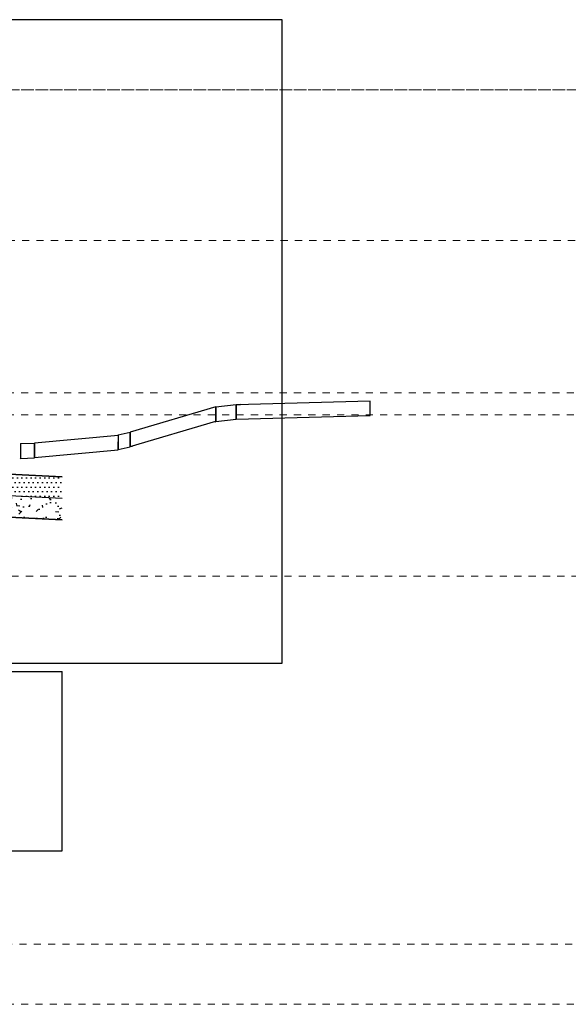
# Model space of a CAD drawing. Extents: x -805 to 3526, y -961 to 1039.
# Tile 472 of 473: x 2194 to 2201, y 28 to 42. Entities that reach past the tile are written whole.
import ezdxf

# ---------------------------------------------------------------- set-up
doc = ezdxf.new("R2010")
doc.units = 0
doc.linetypes.add('_Ebene_', pattern=[4, 2, -1, 0, -1])
doc.linetypes.add('VE22-087 - Bf_rvt-1-Schnitt 7$0$_Ebene_', pattern=[4, 2, -1, 0, -1])
for name, color, linetype, lineweight in [('A-FLOR-LEVL', 51, 'Continuous', 5), ('EB-2236S-FSS-LIN', 5, 'Continuous', 35), ('EB-2236S-FSS-SRA', 7, 'Continuous', 25), ('EB-2236S-PLANUM-LIN', 12, 'Continuous', 35), ('EB-2236S-PSS-LIN', 5, 'Continuous', 25), ('EB-2236S-PSS-SRA', 7, 'Continuous', 25), ('VE22-087 - Bf_rvt-1-Schnitt 7$0$A-FLOR-LEVL', 51, 'Continuous', 5)]:
    doc.layers.add(name, color=color, linetype=linetype, lineweight=lineweight)
for name, color, linetype in [('Schnitt 7', 251, 'Continuous'), ('TTK-Ablage', 7, 'Continuous'), ('TTK-P-Verm-ProVI', 112, 'Continuous'), ('Xref', 7, 'Continuous')]:
    doc.layers.add(name, color=color, linetype=linetype)

# ---------------------------------------------------------------- blocks, each defined once
blk = doc.blocks.new('Schnitt 7')
at = {"layer": 'A-FLOR-LEVL', "linetype": '_Ebene_'}
for p, q in [((-25583, 4421), (42997, 4421)), ((-25245, 2318), (42997, 2318)), ((-70193, -2353), (42997, -2353)), ((-37283, -7482), (42997, -7482))]:
    blk.add_line(p, q, dxfattribs=at)
at = {"layer": 'Schnitt 7', "linetype": '_Ebene_', "lineweight": 9}
blk.add_line((14254, 2318), (-26471, 2318), dxfattribs=at)
at = {"layer": 'Schnitt 7'}
for p, q in [((10053, 4), (8862, -350)), ((10336, 33), (10053, -2)), ((10053, -196), (10053, 4)), ((12203, 82), (10336, 32)), ((10336, 33), (10398, 37)), ((10398, 35), (10336, 32)), ((10336, -167), (10336, 33)), ((10336, 32), (10336, -168)), ((12203, 82), (12202, 84)), ((12203, -118), (12203, 82)), ((10053, -2), (10053, -202)), ((10336, -168), (12203, -118)), ((8862, -550), (10053, -196)), ((10042, -201), (10053, -196)), ((10053, -202), (10042, -208)), ((10053, -202), (10336, -167)), ((8691, -394), (7526, -503)), ((8684, -392), (8691, -390)), ((8862, -354), (8691, -390)), ((8691, -390), (8691, -590)), ((8862, -350), (8862, -550)), ((8862, -554), (8862, -354)), ((7330, -513), (7333, -514)), ((7526, -506), (7333, -514)), ((7333, -514), (7333, -714)), ((7526, -503), (7526, -506)), ((7526, -506), (7526, -703)), ((7526, -706), (7526, -506)), ((8691, -594), (8691, -483)), ((8862, -550), (8893, -543)), ((8893, -547), (8862, -554)), ((7526, -703), (8691, -594)), ((8691, -590), (8862, -554)), ((7333, -714), (7330, -713)), ((7333, -714), (7526, -706)), ((7561, -703), (7526, -706))]:
    blk.add_line(p, q, dxfattribs=at)
at = {"layer": 'VE22-087 - Bf_rvt-1-Schnitt 7$0$A-FLOR-LEVL', "linetype": 'VE22-087 - Bf_rvt-1-Schnitt 7$0$_Ebene_', "lineweight": 9}
for p, q in [((-83660, 4421), (42997, 4421)), ((-83660, 198), (42997, 198)), ((-83660, -107), (42997, -107)), ((-83660, -8319), (42997, -8319))]:
    blk.add_line(p, q, dxfattribs=at)
blk = doc.blocks.new('Schnitt 20.504')
at = {"layer": 'EB-2236S-FSS-SRA'}
h = blk.add_hatch(dxfattribs=at)
h.set_pattern_fill('AR-CONC', color=256, scale=0.002, style=0)
h.set_pattern_definition([(50, (-2571758.93646, -5729549.42847), (0.364369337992, -0.031878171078), [0.0381, -0.4191]), (355, (-2571758.93646, -5729549.42847), (-0.07048684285, 0.382113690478), [0.03048, -0.33528116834]), (100.4514447, (-2571758.9061, -5729549.43113), (0.29388249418, 0.350235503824), [0.0323800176, -0.3561804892]), (46.1842, (-2571758.93646, -5729549.32687), (0.542158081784, -0.084084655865), [0.05715, -0.62865]), (96.63555761, (-2571758.8913, -5729549.3339), (0.474808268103, 0.494852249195), [0.04857004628, -0.53427121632]), (351.18415117, (-2571758.93646, -5729549.32687), (0.47480826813, 0.49485224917), [0.04571993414, -0.50291946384]), (21, (-2571758.88566, -5729549.35227), (0.303228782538, -0.204530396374), [0.0381, -0.4191]), (326, (-2571758.88566, -5729549.35227), (0.123604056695, 0.368375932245), [0.03048, -0.33528]), (71.451445, (-2571758.8604, -5729549.3693), (0.426832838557, 0.163845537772), [0.0323800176, -0.3561798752]), (37.5, (-2571758.93646, -5729549.42847), (0.0061772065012, 0.1691100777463), [0, -0.331216, 0, -0.34036, 0, -0.33655]), (7.5, (-2571758.93646, -5729549.42847), (0.1336393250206, 0.200361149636), [0, -0.194056, 0, -0.323596, 0, -0.12827]), (327.5, (-2571759.04974, -5729549.42847), (0.2711811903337, -0.0114574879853), [0, -0.127, 0, -0.39624, 0, -0.52578]), (317.5, (-2571759.10054, -5729549.42847), (0.296258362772, 0.050852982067), [0, -0.1651, 0, -0.263144, 0, -0.37338])])
h.paths.add_polyline_path([(8.604, -2.847), (13.969, -3.116), (13.969, -3.416), (8.604, -3.148)])
at = {"layer": 'EB-2236S-PSS-SRA'}
h = blk.add_hatch(dxfattribs=at)
h.set_pattern_fill('DOTS', color=256, scale=0.04, style=0)
h.set_pattern_definition([(0, (-2571758.936456, -5729549.42847), (0.03175, 0.0635), [0, -0.0635])])
h.paths.add_polyline_path([(8.604, -2.803), (8.754, -2.803), (8.654, -2.703), (8.604, -2.703), (8.604, -2.547), (13.969, -2.815), (13.969, -3.116), (8.604, -2.847)])
at = {"layer": 'EB-2236S-FSS-LIN', "flags": 128}
blk.add_lwpolyline([(8.604, -2.803), (8.604, -3.148), (10.169, -3.226), (13.969, -3.416)], dxfattribs=at)
at = {"layer": 'EB-2236S-PLANUM-LIN', "flags": 128}
blk.add_lwpolyline([(8.604, -2.547), (10.169, -2.625), (13.969, -2.815)], dxfattribs=at)
at = {"layer": 'EB-2236S-PSS-LIN', "flags": 128}
blk.add_lwpolyline([(8.604, -2.803), (8.604, -2.847), (10.169, -2.926), (13.969, -3.116)], dxfattribs=at)
at = {"layer": 'TTK-Ablage'}
for p, q in [((-10.737, -5.527), (13.969, -5.527)), ((13.969, -8.027), (13.969, -5.527)), ((-10.737, -8.027), (13.969, -8.027))]:
    blk.add_line(p, q, dxfattribs=at)

msp = doc.modelspace()

# ---------------------------------------------------------------- linework, layer by layer
at = {"layer": 'TTK-P-Verm-ProVI', "color": 251}
msp.add_lwpolyline([(2173.59, 33.1139), (2197.2798, 33.1139), (2197.2798, 42.0789), (2173.59, 42.0789)], close=True, dxfattribs=at)

# ---------------------------------------------------------------- block references
at = {"layer": 'Xref', "color": 251, "xscale": 0.001, "yscale": 0.001, "zscale": 0.001}
msp.add_blockref('Schnitt 7', (2186.3039, 36.683), dxfattribs=at)
at = {"layer": 'Xref', "color": 251}
msp.add_blockref('Schnitt 20.504', (2180.2489, 38.5284), dxfattribs=at)

doc.saveas('drawing.dxf')
